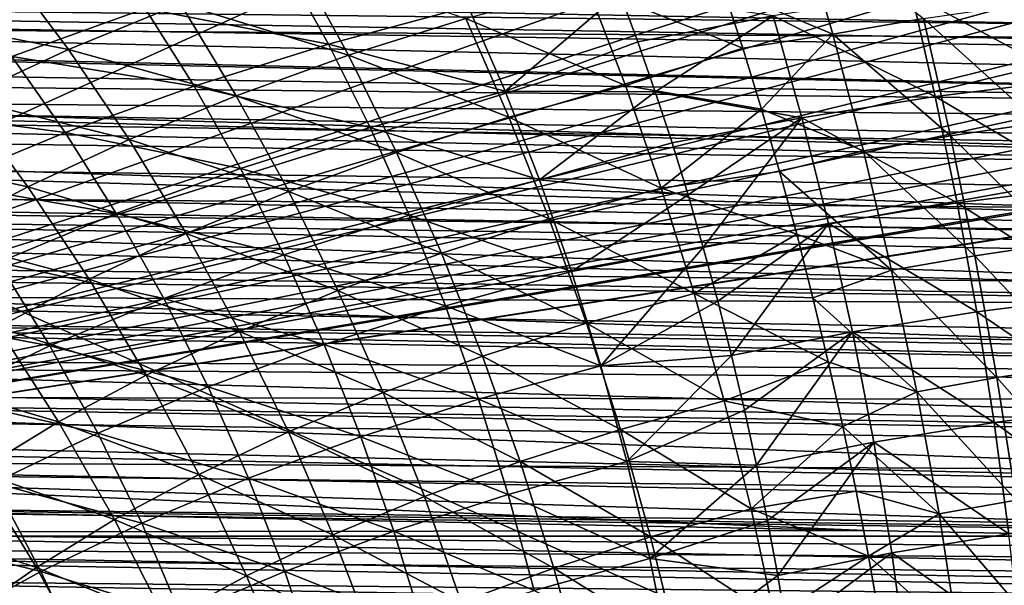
# Model space of a CAD drawing. Header units: metres. Extents: x -109 to 109, y -78 to 121.
# Tile 916 of 1056: x 26.67 to 37.94, y 0.17 to 6.64. Entities that reach past the tile are written whole.
import ezdxf

# ---------------------------------------------------------------- set-up
doc = ezdxf.new("R2010")
doc.units = ezdxf.units.M
doc.layers.add('solid_508554_SW0001', color=7, linetype='CONTINUOUS')

msp = doc.modelspace()

# ---------------------------------------------------------------- linework, layer by layer
at = {"layer": 'solid_508554_SW0001'}
for points in [[(4.682198, 13.057236, -8.693299), (50.351505, -7.183285, 2.992571), (32.970078, 13.057232, -8.693296)], [(4.682198, 13.057236, -8.693299), (4.682198, -7.183285, 2.992571), (50.351505, -7.183285, 2.992571)], [(50.351505, -7.183285, 2.992571), (34.869118, 11.46491, -7.773969), (32.970078, 13.057232, -8.693296)], [(36.710415, 12.484695, -12.385275), (38.554653, 10.937489, -11.418472), (15.998173, 0.732994, -5.041996)], [(26.596104, 12.484694, -12.385273), (36.710415, 12.484695, -12.385275), (15.998173, 0.732994, -5.041996)], [(50.351505, -7.183285, 2.992571), (36.770775, 9.875168, -6.856131), (34.869118, 11.46491, -7.773969)], [(38.554653, 10.937489, -11.418472), (40.395245, 9.395391, -10.454863), (15.998173, 0.732994, -5.041996)], [(50.351505, -7.183285, 2.992571), (37.230968, 9.509166, -6.64482), (36.770775, 9.875168, -6.856131)], [(50.351505, -7.183285, 2.992571), (37.714027, 9.16053, -6.443535), (37.230968, 9.509166, -6.64482)], [(40.395245, 9.395391, -10.454863), (41.098267, 8.856312, -10.118009), (15.998173, 0.732994, -5.041996)], [(50.351505, -7.183285, 2.992571), (38.218876, 8.830504, -6.252995), (37.714027, 9.16053, -6.443535)], [(41.098267, 8.856312, -10.118009), (41.383522, 8.662526, -9.996918), (15.998173, 0.732994, -5.041996)], [(41.383522, 8.662526, -9.996918), (41.888607, 8.348836, -9.800902), (15.998173, 0.732994, -5.041996)], [(41.888607, 8.348836, -9.800902), (42.459606, 8.033589, -9.603914), (15.998173, 0.732994, -5.041996)], [(42.459606, 8.033589, -9.603914), (42.776962, 7.874118, -9.504266), (15.998173, 0.732994, -5.041996)], [(42.776962, 7.874118, -9.504266), (43.594124, 7.507923, -9.275441), (15.998173, 0.732994, -5.041996)], [(34.721195, 7.00444, -27.246048), (35.59697, 7.769057, -26.680155), (35.976059, 6.47769, -27.142181)], [(35.976059, 6.47769, -27.142181), (35.59697, 7.769057, -26.680155), (37.01683, 6.655838, -26.840975)], [(43.594124, 7.507923, -9.275441), (43.793518, 7.427039, -9.2249), (15.998173, 0.732994, -5.041996)], [(6.763608, 7.378486, 24.960306), (80.942551, 6.099385, 22.97781), (80.94873, 6.774532, 22.816147)], [(6.763608, 7.378486, 24.960306), (7.627764, 6.957722, 25.016071), (80.942551, 6.099385, 22.97781)], [(43.793518, 7.427039, -9.2249), (44.754005, 7.07752, -9.006496), (15.998173, 0.732994, -5.041996)], [(51.110764, 6.363555, 20.544594), (6.852509, 6.642309, 21.841087), (5.058661, 7.233901, 21.748165)], [(51.108322, 7.094298, 20.301525), (51.110764, 6.363555, 20.544594), (5.058661, 7.233901, 21.748165)], [(25.233089, 6.691886, -30.958443), (26.498121, 7.27603, -29.952688), (27.225443, 6.300419, -30.360723)], [(27.225443, 6.300419, -30.360723), (26.498121, 7.27603, -29.952688), (28.505039, 6.822427, -29.464281)], [(28.1031, 6.770519, -25.547689), (30.202303, 6.364148, -25.173252), (29.700548, 7.268018, -24.690596)], [(28.505039, 6.822427, -29.464281), (29.847532, 7.302676, -28.639778), (30.430431, 6.235252, -29.037731)], [(29.700548, 7.268018, -24.690596), (30.202303, 6.364148, -25.173252), (31.802004, 6.794251, -24.434643)], [(30.430431, 6.235252, -29.037731), (29.847532, 7.302676, -28.639778), (31.772223, 6.655289, -28.31922)], [(36.879868, 6.933605, -23.224361), (38.705631, 5.955075, -23.349669), (38.496189, 7.132517, -22.885929)], [(44.754005, 7.07752, -9.006496), (45.004299, 6.99617, -8.955664), (15.998173, 0.732994, -5.041996)], [(45.004299, 6.99617, -8.955664), (45.916534, 6.726389, -8.787086), (15.998173, 0.732994, -5.041996)], [(25.934166, 7.02984, -25.994902), (26.573927, 6.221651, -26.493557), (28.1031, 6.770519, -25.547689)], [(31.772223, 6.655289, -28.31922), (33.164253, 7.031173, -27.676853), (33.602524, 5.88998, -28.043074)], [(33.164253, 7.031173, -27.676853), (34.721195, 7.00444, -27.246048), (34.94519, 6.317378, -27.4708)], [(33.602524, 5.88998, -28.043074), (33.164253, 7.031173, -27.676853), (34.94519, 6.317378, -27.4708)], [(34.94519, 6.317378, -27.4708), (34.721195, 7.00444, -27.246048), (35.976059, 6.47769, -27.142181)], [(7.627764, 6.957722, 25.016071), (80.938202, 5.692484, 23.051933), (80.942551, 6.099385, 22.97781)], [(7.627764, 6.957722, 25.016071), (7.90768, 6.819988, 25.030664), (80.938202, 5.692484, 23.051933)], [(31.802004, 6.794251, -24.434643), (32.222694, 5.82445, -24.858667), (33.539116, 6.945698, -23.901167)], [(32.222694, 5.82445, -24.858667), (33.744743, 6.389211, -24.152916), (33.539116, 6.945698, -23.901167)], [(33.539116, 6.945698, -23.901167), (33.744743, 6.389211, -24.152916), (35.292419, 6.68518, -23.647688)], [(35.292419, 6.68518, -23.647688), (37.150391, 5.761977, -23.675882), (36.879868, 6.933605, -23.224361)], [(36.879868, 6.933605, -23.224361), (37.150391, 5.761977, -23.675882), (38.705631, 5.955075, -23.349669)], [(7.90768, 6.819988, 25.030664), (80.931564, 5.140692, 23.12529), (80.938202, 5.692484, 23.051933)], [(7.90768, 6.819988, 25.030664), (9.032763, 6.259046, 25.071741), (80.931564, 5.140692, 23.12529)], [(26.573927, 6.221651, -26.493557), (28.661892, 5.882436, -26.00103), (28.1031, 6.770519, -25.547689)], [(27.225443, 6.300419, -30.360723), (28.505039, 6.822427, -29.464281), (29.144005, 5.773067, -29.828791)], [(28.1031, 6.770519, -25.547689), (28.661892, 5.882436, -26.00103), (30.202303, 6.364148, -25.173252)], [(29.144005, 5.773067, -29.828791), (28.505039, 6.822427, -29.464281), (30.430431, 6.235252, -29.037731)], [(30.202303, 6.364148, -25.173252), (32.222694, 5.82445, -24.858667), (31.802004, 6.794251, -24.434643)], [(37.01683, 6.655838, -26.840975), (38.075085, 6.809808, -26.581161), (38.335075, 5.46303, -26.949589)], [(45.916534, 6.726389, -8.787086), (46.51001, 6.570379, -8.689599), (15.998173, 0.732994, -5.041996)], [(26.014038, 5.738808, -31.325338), (25.233089, 6.691886, -30.958443), (27.225443, 6.300419, -30.360723)], [(30.430431, 6.235252, -29.037731), (31.772223, 6.655289, -28.31922), (32.267303, 5.527594, -28.659859)], [(32.267303, 5.527594, -28.659859), (31.772223, 6.655289, -28.31922), (33.602524, 5.88998, -28.043074)], [(33.744743, 6.389211, -24.152916), (33.943546, 5.81832, -24.37619), (35.292419, 6.68518, -23.647688)], [(33.943546, 5.81832, -24.37619), (35.623356, 5.521085, -24.083757), (35.292419, 6.68518, -23.647688)], [(35.292419, 6.68518, -23.647688), (35.623356, 5.521085, -24.083757), (37.150391, 5.761977, -23.675882)], [(35.976059, 6.47769, -27.142181), (37.01683, 6.655838, -26.840975), (37.322987, 5.31447, -27.198307)], [(37.322987, 5.31447, -27.198307), (37.01683, 6.655838, -26.840975), (38.335075, 5.46303, -26.949589)], [(51.114517, 5.610165, 20.704668), (6.978152, 6.600075, 21.845884), (6.852509, 6.642309, 21.841087)], [(51.110764, 6.363555, 20.544594), (51.114517, 5.610165, 20.704668), (6.852509, 6.642309, 21.841087)], [(51.114517, 5.610165, 20.704668), (8.585925, 6.051288, 21.886559), (6.978152, 6.600075, 21.845884)], [(46.51001, 6.570379, -8.689599), (47.13633, 6.419793, -8.595503), (15.998173, 0.732994, -5.041996)], [(35.160446, 5.617719, -27.662676), (34.94519, 6.317378, -27.4708), (35.976059, 6.47769, -27.142181)], [(35.160446, 5.617719, -27.662676), (35.976059, 6.47769, -27.142181), (36.327801, 5.14272, -27.486588)], [(36.327801, 5.14272, -27.486588), (35.976059, 6.47769, -27.142181), (37.322987, 5.31447, -27.198307)], [(47.13633, 6.419793, -8.595503), (47.403534, 6.359182, -8.557629), (15.998173, 0.732994, -5.041996)], [(47.403534, 6.359182, -8.557629), (48.33411, 6.162836, -8.434938), (15.998173, 0.732994, -5.041996)], [(28.661892, 5.882436, -26.00103), (30.678949, 5.407417, -25.572422), (30.202303, 6.364148, -25.173252)], [(30.202303, 6.364148, -25.173252), (30.678949, 5.407417, -25.572422), (32.222694, 5.82445, -24.858667)], [(32.222694, 5.82445, -24.858667), (33.943546, 5.81832, -24.37619), (33.744743, 6.389211, -24.152916)], [(33.602524, 5.88998, -28.043074), (34.94519, 6.317378, -27.4708), (35.160446, 5.617719, -27.662676)], [(9.032763, 6.259046, 25.071741), (9.857052, 5.840906, 25.083393), (80.931564, 5.140692, 23.12529)], [(25.119867, 5.623597, -27.52437), (27.187534, 5.351129, -26.914417), (26.573927, 6.221651, -26.493557)], [(26.014038, 5.738808, -31.325338), (27.225443, 6.300419, -30.360723), (27.918039, 5.270793, -30.688776)], [(26.573927, 6.221651, -26.493557), (27.187534, 5.351129, -26.914417), (28.661892, 5.882436, -26.00103)], [(27.918039, 5.270793, -30.688776), (27.225443, 6.300419, -30.360723), (29.144005, 5.773067, -29.828791)], [(29.144005, 5.773067, -29.828791), (30.430431, 6.235252, -29.037731), (30.98041, 5.122805, -29.349674)], [(30.98041, 5.122805, -29.349674), (30.430431, 6.235252, -29.037731), (32.267303, 5.527594, -28.659859)], [(48.33411, 6.162836, -8.434938), (48.398029, 6.150088, -8.426972), (15.998173, 0.732994, -5.041996)], [(48.398029, 6.150088, -8.426972), (49.498386, 5.942852, -8.297477), (15.998173, 0.732994, -5.041996)], [(51.119534, 4.843579, 20.77973), (8.890319, 5.945632, 21.88983), (8.585925, 6.051288, 21.886559)], [(51.114517, 5.610165, 20.704668), (51.119534, 4.843579, 20.77973), (8.585925, 6.051288, 21.886559)], [(51.119534, 4.843579, 20.77973), (10.252916, 5.46583, 21.886436), (8.890319, 5.945632, 21.88983)], [(49.498386, 5.942852, -8.297477), (49.526787, 5.937778, -8.294307), (15.998173, 0.732994, -5.041996)], [(49.526787, 5.937778, -8.294307), (50.503654, 0.732994, -5.041996), (15.998173, 0.732994, -5.041996)], [(27.187534, 5.351129, -26.914417), (29.192608, 4.940535, -26.372219), (28.661892, 5.882436, -26.00103)], [(28.661892, 5.882436, -26.00103), (29.192608, 4.940535, -26.372219), (30.678949, 5.407417, -25.572422)], [(32.267303, 5.527594, -28.659859), (33.602524, 5.88998, -28.043074), (34.011738, 4.712811, -28.317156)], [(34.011738, 4.712811, -28.317156), (33.602524, 5.88998, -28.043074), (35.160446, 5.617719, -27.662676)], [(37.150391, 5.761977, -23.675882), (38.898487, 4.733919, -23.690994), (38.705631, 5.955075, -23.349669)], [(9.857052, 5.840906, 25.083393), (80.924133, 4.591235, 23.167868), (80.931564, 5.140692, 23.12529)], [(9.857052, 5.840906, 25.083393), (10.148746, 5.691421, 25.083662), (80.924133, 4.591235, 23.167868)], [(27.918039, 5.270793, -30.688776), (29.144005, 5.773067, -29.828791), (29.746778, 4.677523, -30.109053)], [(29.746778, 4.677523, -30.109053), (29.144005, 5.773067, -29.828791), (30.98041, 5.122805, -29.349674)], [(30.678949, 5.407417, -25.572422), (32.617912, 4.810479, -25.194487), (32.222694, 5.82445, -24.858667)], [(32.222694, 5.82445, -24.858667), (32.617912, 4.810479, -25.194487), (33.943546, 5.81832, -24.37619)], [(32.617912, 4.810479, -25.194487), (34.134987, 5.234463, -24.570322), (33.943546, 5.81832, -24.37619)], [(33.943546, 5.81832, -24.37619), (34.134987, 5.234463, -24.570322), (35.623356, 5.521085, -24.083757)], [(35.623356, 5.521085, -24.083757), (37.399376, 4.545993, -24.005793), (37.150391, 5.761977, -23.675882)], [(37.150391, 5.761977, -23.675882), (37.399376, 4.545993, -24.005793), (38.898487, 4.733919, -23.690994)], [(10.148746, 5.691421, 25.083662), (80.917915, 4.172284, 23.180151), (80.924133, 4.591235, 23.167868)], [(10.148746, 5.691421, 25.083662), (11.266255, 5.112192, 25.065367), (80.917915, 4.172284, 23.180151)], [(24.87612, 5.139731, -32.354378), (26.014038, 5.738808, -31.325338), (26.75762, 4.730498, -31.614073)], [(26.75762, 4.730498, -31.614073), (26.014038, 5.738808, -31.325338), (27.918039, 5.270793, -30.688776)], [(25.119867, 5.623597, -27.52437), (25.785841, 4.772328, -27.909716), (27.187534, 5.351129, -26.914417)], [(30.98041, 5.122805, -29.349674), (32.267303, 5.527594, -28.659859), (32.729401, 4.362882, -28.909948)], [(32.729401, 4.362882, -28.909948), (32.267303, 5.527594, -28.659859), (34.011738, 4.712811, -28.317156)], [(34.011738, 4.712811, -28.317156), (35.160446, 5.617719, -27.662676), (35.366436, 4.90698, -27.821077)], [(35.366436, 4.90698, -27.821077), (35.160446, 5.617719, -27.662676), (36.327801, 5.14272, -27.486588)], [(51.125755, 4.073412, 20.768854), (10.788867, 5.274172, 21.876749), (10.252916, 5.46583, 21.886436)], [(51.119534, 4.843579, 20.77973), (51.125755, 4.073412, 20.768854), (10.252916, 5.46583, 21.886436)], [(34.134987, 5.234463, -24.570322), (34.31852, 4.639077, -24.734634), (35.623356, 5.521085, -24.083757)], [(34.31852, 4.639077, -24.734634), (34.493641, 4.033628, -24.868553), (35.623356, 5.521085, -24.083757)], [(34.493641, 4.033628, -24.868553), (35.927746, 4.311841, -24.399286), (35.623356, 5.521085, -24.083757)], [(35.623356, 5.521085, -24.083757), (35.927746, 4.311841, -24.399286), (37.399376, 4.545993, -24.005793)], [(37.322987, 5.31447, -27.198307), (38.335075, 5.46303, -26.949589), (38.573021, 4.084543, -27.195818)], [(25.785841, 4.772328, -27.909716), (27.770214, 4.425736, -27.25462), (27.187534, 5.351129, -26.914417)], [(27.187534, 5.351129, -26.914417), (27.770214, 4.425736, -27.25462), (29.192608, 4.940535, -26.372219)], [(29.192608, 4.940535, -26.372219), (31.126587, 4.40555, -25.884768), (30.678949, 5.407417, -25.572422)], [(30.678949, 5.407417, -25.572422), (31.126587, 4.40555, -25.884768), (32.617912, 4.810479, -25.194487)], [(36.327801, 5.14272, -27.486588), (37.322987, 5.31447, -27.198307), (37.603046, 3.940826, -27.434271)], [(37.603046, 3.940826, -27.434271), (37.322987, 5.31447, -27.198307), (38.573021, 4.084543, -27.195818)], [(51.125755, 4.073412, 20.768854), (11.846932, 4.890662, 21.843119), (10.788867, 5.274172, 21.876749)], [(26.75762, 4.730498, -31.614073), (27.918039, 5.270793, -30.688776), (28.571312, 4.193722, -30.934513)], [(28.571312, 4.193722, -30.934513), (27.918039, 5.270793, -30.688776), (29.746778, 4.677523, -30.109053)], [(32.617912, 4.810479, -25.194487), (34.31852, 4.639077, -24.734634), (34.134987, 5.234463, -24.570322)], [(11.266255, 5.112192, 25.065367), (12.05984, 4.694033, 25.03307), (80.917915, 4.172284, 23.180151)], [(25.667843, 4.15423, -32.60107), (24.87612, 5.139731, -32.354378), (26.75762, 4.730498, -31.614073)], [(29.746778, 4.677523, -30.109053), (30.98041, 5.122805, -29.349674), (31.493618, 3.972178, -29.572863)], [(31.493618, 3.972178, -29.572863), (30.98041, 5.122805, -29.349674), (32.729401, 4.362882, -28.909948)], [(35.366436, 4.90698, -27.821077), (36.327801, 5.14272, -27.486588), (36.64938, 3.774801, -27.710625)], [(36.64938, 3.774801, -27.710625), (36.327801, 5.14272, -27.486588), (37.603046, 3.940826, -27.434271)], [(51.125755, 4.073412, 20.768854), (12.667945, 4.588662, 21.803179), (11.846932, 4.890662, 21.843119)], [(27.770214, 4.425736, -27.25462), (29.690903, 3.952417, -26.658155), (29.192608, 4.940535, -26.372219)], [(29.192608, 4.940535, -26.372219), (29.690903, 3.952417, -26.658155), (31.126587, 4.40555, -25.884768)], [(34.011738, 4.712811, -28.317156), (35.366436, 4.90698, -27.821077), (35.56274, 4.186808, -27.945816)], [(35.56274, 4.186808, -27.945816), (35.366436, 4.90698, -27.821077), (36.64938, 3.774801, -27.710625)], [(25.785841, 4.772328, -27.909716), (26.418163, 3.865042, -28.216038), (27.770214, 4.425736, -27.25462)], [(31.126587, 4.40555, -25.884768), (32.98423, 3.760191, -25.438623), (32.617912, 4.810479, -25.194487)], [(32.617912, 4.810479, -25.194487), (32.98423, 3.760191, -25.438623), (34.31852, 4.639077, -24.734634)], [(12.05984, 4.694033, 25.03307), (80.906685, 3.483892, 23.162571), (80.917915, 4.172284, 23.180151)], [(12.05984, 4.694033, 25.03307), (12.395479, 4.515645, 25.014395), (80.906685, 3.483892, 23.162571)], [(25.667843, 4.15423, -32.60107), (26.75762, 4.730498, -31.614073), (27.458904, 3.673387, -31.822569)], [(27.458904, 3.673387, -31.822569), (26.75762, 4.730498, -31.614073), (28.571312, 4.193722, -30.934513)], [(28.571312, 4.193722, -30.934513), (29.746778, 4.677523, -30.109053), (30.309143, 3.542519, -30.302549)], [(30.309143, 3.542519, -30.302549), (29.746778, 4.677523, -30.109053), (31.493618, 3.972178, -29.572863)], [(32.729401, 4.362882, -28.909948), (34.011738, 4.712811, -28.317156), (34.389278, 3.507184, -28.497341)], [(32.98423, 3.760191, -25.438623), (34.493641, 4.033628, -24.868553), (34.31852, 4.639077, -24.734634)], [(34.389278, 3.507184, -28.497341), (34.011738, 4.712811, -28.317156), (35.56274, 4.186808, -27.945816)], [(37.399376, 4.545993, -24.005793), (39.072784, 3.481519, -23.906422), (38.898487, 4.733919, -23.690994)], [(12.395479, 4.515645, 25.014395), (80.901741, 3.202991, 23.141869), (80.906685, 3.483892, 23.162571)], [(12.395479, 4.515645, 25.014395), (13.521557, 3.909743, 24.928942), (80.901741, 3.202991, 23.141869)], [(51.133102, 3.309304, 20.672209), (13.361791, 4.330395, 21.75952), (12.667945, 4.588662, 21.803179)], [(51.125755, 4.073412, 20.768854), (51.133102, 3.309304, 20.672209), (12.667945, 4.588662, 21.803179)], [(35.927746, 4.311841, -24.399286), (37.624275, 3.298117, -24.210711), (37.399376, 4.545993, -24.005793)], [(37.399376, 4.545993, -24.005793), (37.624275, 3.298117, -24.210711), (39.072784, 3.481519, -23.906422)], [(26.418163, 3.865042, -28.216038), (28.317196, 3.452937, -27.511312), (27.770214, 4.425736, -27.25462)], [(27.770214, 4.425736, -27.25462), (28.317196, 3.452937, -27.511312), (29.690903, 3.952417, -26.658155)], [(29.690903, 3.952417, -26.658155), (31.541336, 3.366294, -26.107018), (31.126587, 4.40555, -25.884768)], [(31.126587, 4.40555, -25.884768), (31.541336, 3.366294, -26.107018), (32.98423, 3.760191, -25.438623)], [(51.133102, 3.309304, 20.672209), (14.519696, 3.893447, 21.665335), (13.361791, 4.330395, 21.75952)], [(31.493618, 3.972178, -29.572863), (32.729401, 4.362882, -28.909948), (33.155563, 3.16859, -29.067888)], [(33.155563, 3.16859, -29.067888), (32.729401, 4.362882, -28.909948), (34.389278, 3.507184, -28.497341)], [(34.493641, 4.033628, -24.868553), (34.659943, 3.419714, -24.971891), (35.927746, 4.311841, -24.399286)], [(34.659943, 3.419714, -24.971891), (34.817047, 2.798966, -25.044559), (35.927746, 4.311841, -24.399286)], [(34.817047, 2.798966, -25.044559), (36.202465, 3.069846, -24.591042), (35.927746, 4.311841, -24.399286)], [(35.927746, 4.311841, -24.399286), (36.202465, 3.069846, -24.591042), (37.624275, 3.298117, -24.210711)], [(27.458904, 3.673387, -31.822569), (28.571312, 4.193722, -30.934513), (29.180696, 3.0758, -31.095652)], [(29.180696, 3.0758, -31.095652), (28.571312, 4.193722, -30.934513), (30.309143, 3.542519, -30.302549)], [(34.389278, 3.507184, -28.497341), (35.56274, 4.186808, -27.945816), (35.74897, 3.458885, -28.036797)], [(35.74897, 3.458885, -28.036797), (35.56274, 4.186808, -27.945816), (36.64938, 3.774801, -27.710625)], [(26.414452, 3.118478, -32.769749), (25.667843, 4.15423, -32.60107), (27.458904, 3.673387, -31.822569)], [(37.603046, 3.940826, -27.434271), (38.573021, 4.084543, -27.195818), (38.787193, 2.685705, -27.318897)], [(28.317196, 3.452937, -27.511312), (30.152458, 2.925709, -26.855793), (29.690903, 3.952417, -26.658155)], [(29.690903, 3.952417, -26.658155), (30.152458, 2.925709, -26.855793), (31.541336, 3.366294, -26.107018)], [(30.309143, 3.542519, -30.302549), (31.493618, 3.972178, -29.572863), (31.96678, 2.790719, -29.705868)], [(31.96678, 2.790719, -29.705868), (31.493618, 3.972178, -29.572863), (33.155563, 3.16859, -29.067888)], [(32.98423, 3.760191, -25.438623), (33.318729, 2.681966, -25.589127), (34.493641, 4.033628, -24.868553)], [(33.318729, 2.681966, -25.589127), (34.659943, 3.419714, -24.971891), (34.493641, 4.033628, -24.868553)], [(13.521557, 3.909743, 24.928942), (14.23641, 3.519704, 24.855671), (80.901741, 3.202991, 23.141869)], [(51.133102, 3.309304, 20.672209), (14.791911, 3.789654, 21.639135), (14.519696, 3.893447, 21.665335)], [(25.141966, 3.260972, -29.252012), (27.011654, 2.909055, -28.440765), (26.418163, 3.865042, -28.216038)], [(26.418163, 3.865042, -28.216038), (27.011654, 2.909055, -28.440765), (28.317196, 3.452937, -27.511312)], [(36.64938, 3.774801, -27.710625), (37.603046, 3.940826, -27.434271), (37.854984, 2.546228, -27.547991)], [(37.854984, 2.546228, -27.547991), (37.603046, 3.940826, -27.434271), (38.787193, 2.685705, -27.318897)], [(51.141476, 2.560801, 20.491055), (16.132807, 3.272483, 21.486004), (14.791911, 3.789654, 21.639135)], [(51.133102, 3.309304, 20.672209), (51.141476, 2.560801, 20.491055), (14.791911, 3.789654, 21.639135)], [(31.541336, 3.366294, -26.107018), (33.318729, 2.681966, -25.589127), (32.98423, 3.760191, -25.438623)], [(35.74897, 3.458885, -28.036797), (36.64938, 3.774801, -27.710625), (36.938469, 2.385216, -27.813503)], [(36.938469, 2.385216, -27.813503), (36.64938, 3.774801, -27.710625), (37.854984, 2.546228, -27.547991)], [(26.414452, 3.118478, -32.769749), (27.458904, 3.673387, -31.822569), (28.112984, 2.573927, -31.948807)], [(28.112984, 2.573927, -31.948807), (27.458904, 3.673387, -31.822569), (29.180696, 3.0758, -31.095652)], [(14.23641, 3.519704, 24.855671), (80.886078, 2.383846, 23.036097), (80.901741, 3.202991, 23.141869)], [(14.23641, 3.519704, 24.855671), (14.626831, 3.304792, 24.809086), (80.886078, 2.383846, 23.036097)], [(29.180696, 3.0758, -31.095652), (30.309143, 3.542519, -30.302549), (30.827507, 2.375303, -30.408039)], [(30.827507, 2.375303, -30.408039), (30.309143, 3.542519, -30.302549), (31.96678, 2.790719, -29.705868)], [(33.155563, 3.16859, -29.067888), (34.389278, 3.507184, -28.497341), (34.732971, 2.281092, -28.583248)], [(34.389278, 3.507184, -28.497341), (35.74897, 3.458885, -28.036797), (35.92474, 2.724896, -28.093931)], [(34.732971, 2.281092, -28.583248), (34.389278, 3.507184, -28.497341), (35.92474, 2.724896, -28.093931)], [(27.011654, 2.909055, -28.440765), (28.823736, 2.440226, -27.681707), (28.317196, 3.452937, -27.511312)], [(28.317196, 3.452937, -27.511312), (28.823736, 2.440226, -27.681707), (30.152458, 2.925709, -26.855793)], [(33.318729, 2.681966, -25.589127), (34.817047, 2.798966, -25.044559), (34.659943, 3.419714, -24.971891)], [(35.92474, 2.724896, -28.093931), (35.74897, 3.458885, -28.036797), (36.938469, 2.385216, -27.813503)], [(37.624275, 3.298117, -24.210711), (39.226879, 2.211048, -23.994762), (39.072784, 3.481519, -23.906422)], [(14.626831, 3.304792, 24.809086), (80.883171, 2.241869, 23.01078), (80.886078, 2.383846, 23.036097)], [(14.626831, 3.304792, 24.809086), (15.691284, 2.712717, 24.657368), (80.883171, 2.241869, 23.01078)], [(51.141476, 2.560801, 20.491055), (16.345831, 3.189448, 21.457819), (16.132807, 3.272483, 21.486004)], [(30.152458, 2.925709, -26.855793), (31.919886, 2.297939, -26.237396), (31.541336, 3.366294, -26.107018)], [(31.541336, 3.366294, -26.107018), (31.919886, 2.297939, -26.237396), (33.318729, 2.681966, -25.589127)], [(36.202465, 3.069846, -24.591042), (37.82296, 2.031525, -24.28956), (37.624275, 3.298117, -24.210711)], [(37.624275, 3.298117, -24.210711), (37.82296, 2.031525, -24.28956), (39.226879, 2.211048, -23.994762)], [(51.141476, 2.560801, 20.491055), (17.381773, 2.782107, 21.304506), (16.345831, 3.189448, 21.457819)], [(25.141966, 3.260972, -29.252012), (25.779619, 2.323199, -29.442179), (27.011654, 2.909055, -28.440765)], [(31.96678, 2.790719, -29.705868), (33.155563, 3.16859, -29.067888), (33.54335, 1.95265, -29.133425)], [(33.54335, 1.95265, -29.133425), (33.155563, 3.16859, -29.067888), (34.732971, 2.281092, -28.583248)], [(25.442799, 2.531028, -33.772568), (26.414452, 3.118478, -32.769749), (27.110723, 2.038779, -32.858665)], [(27.110723, 2.038779, -32.858665), (26.414452, 3.118478, -32.769749), (28.112984, 2.573927, -31.948807)], [(28.112984, 2.573927, -31.948807), (29.180696, 3.0758, -31.095652), (29.742294, 1.924166, -31.171158)], [(29.742294, 1.924166, -31.171158), (29.180696, 3.0758, -31.095652), (30.827507, 2.375303, -30.408039)], [(34.817047, 2.798966, -25.044559), (34.964577, 2.173012, -25.08647), (36.202465, 3.069846, -24.591042)], [(34.964577, 2.173012, -25.08647), (35.102158, 1.54349, -25.097532), (36.202465, 3.069846, -24.591042)], [(35.102158, 1.54349, -25.097532), (36.444923, 1.808221, -24.65807), (36.202465, 3.069846, -24.591042)], [(36.202465, 3.069846, -24.591042), (36.444923, 1.808221, -24.65807), (37.82296, 2.031525, -24.28956)], [(25.779619, 2.323199, -29.442179), (27.561171, 1.911714, -28.581381), (27.011654, 2.909055, -28.440765)], [(27.011654, 2.909055, -28.440765), (27.561171, 1.911714, -28.581381), (28.823736, 2.440226, -27.681707)], [(28.823736, 2.440226, -27.681707), (30.573589, 1.868603, -26.963552), (30.152458, 2.925709, -26.855793)], [(30.152458, 2.925709, -26.855793), (30.573589, 1.868603, -26.963552), (31.919886, 2.297939, -26.237396)], [(15.691284, 2.712717, 24.657368), (16.373482, 2.328319, 24.540005), (80.883171, 2.241869, 23.01078)], [(51.150776, 1.837249, 20.227715), (18.139359, 2.480838, 21.174356), (17.381773, 2.782107, 21.304506)], [(51.141476, 2.560801, 20.491055), (51.150776, 1.837249, 20.227715), (17.381773, 2.782107, 21.304506)], [(30.827507, 2.375303, -30.408039), (31.96678, 2.790719, -29.705868), (32.397182, 1.586285, -29.748581)], [(32.397182, 1.586285, -29.748581), (31.96678, 2.790719, -29.705868), (33.54335, 1.95265, -29.133425)], [(33.318729, 2.681966, -25.589127), (33.618977, 1.584713, -25.645575), (34.817047, 2.798966, -25.044559)], [(33.618977, 1.584713, -25.645575), (34.964577, 2.173012, -25.08647), (34.817047, 2.798966, -25.044559)], [(34.732971, 2.281092, -28.583248), (35.92474, 2.724896, -28.093931), (36.089657, 1.986525, -28.117123)], [(36.089657, 1.986525, -28.117123), (35.92474, 2.724896, -28.093931), (36.938469, 2.385216, -27.813503)], [(31.919886, 2.297939, -26.237396), (33.618977, 1.584713, -25.645575), (33.318729, 2.681966, -25.589127)], [(37.854984, 2.546228, -27.547991), (38.787193, 2.685705, -27.318897), (38.97588, 1.2779, -27.317961)], [(51.150776, 1.837249, 20.227715), (18.543049, 2.319133, 21.098324), (18.139359, 2.480838, 21.174356)], [(26.178572, 1.472317, -33.821877), (25.442799, 2.531028, -33.772568), (27.110723, 2.038779, -32.858665)], [(27.110723, 2.038779, -32.858665), (28.112984, 2.573927, -31.948807), (28.715677, 1.43914, -31.991976)], [(28.715677, 1.43914, -31.991976), (28.112984, 2.573927, -31.948807), (29.742294, 1.924166, -31.171158)], [(36.938469, 2.385216, -27.813503), (37.854984, 2.546228, -27.547991), (38.076778, 1.142027, -27.538673)], [(38.076778, 1.142027, -27.538673), (37.854984, 2.546228, -27.547991), (38.97588, 1.2779, -27.317961)], [(27.561171, 1.911714, -28.581381), (29.285793, 1.39568, -27.764437), (28.823736, 2.440226, -27.681707)], [(28.823736, 2.440226, -27.681707), (29.285793, 1.39568, -27.764437), (30.573589, 1.868603, -26.963552)], [(29.742294, 1.924166, -31.171158), (30.827507, 2.375303, -30.408039), (31.298899, 1.183654, -30.425573)], [(31.298899, 1.183654, -30.425573), (30.827507, 2.375303, -30.408039), (32.397182, 1.586285, -29.748581)], [(36.089657, 1.986525, -28.117123), (36.938469, 2.385216, -27.813503), (37.192753, 0.985275, -27.794519)], [(37.192753, 0.985275, -27.794519), (36.938469, 2.385216, -27.813503), (38.076778, 1.142027, -27.538673)], [(16.373482, 2.328319, 24.540005), (80.862396, 1.29792, 22.78813), (80.883171, 2.241869, 23.01078)], [(16.373482, 2.328319, 24.540005), (16.694025, 2.146391, 24.47912), (80.862396, 1.29792, 22.78813)], [(51.160885, 1.147655, 19.88555), (19.621922, 1.883287, 20.870571), (18.543049, 2.319133, 21.098324)], [(51.150776, 1.837249, 20.227715), (51.160885, 1.147655, 19.88555), (18.543049, 2.319133, 21.098324)], [(25.779619, 2.323199, -29.442179), (26.369938, 1.342515, -29.5506), (27.561171, 1.911714, -28.581381)], [(30.573589, 1.868603, -26.963552), (32.259495, 1.209326, -26.275627), (31.919886, 2.297939, -26.237396)], [(31.919886, 2.297939, -26.237396), (32.259495, 1.209326, -26.275627), (33.618977, 1.584713, -25.645575)], [(33.54335, 1.95265, -29.133425), (34.732971, 2.281092, -28.583248), (35.040676, 1.042549, -28.57456)], [(35.040676, 1.042549, -28.57456), (34.732971, 2.281092, -28.583248), (36.089657, 1.986525, -28.117123)], [(16.694025, 2.146391, 24.47912), (17.637363, 1.606435, 24.277493), (80.862396, 1.29792, 22.78813)], [(33.618977, 1.584713, -25.645575), (35.102158, 1.54349, -25.097532), (34.964577, 2.173012, -25.08647)], [(37.82296, 2.031525, -24.28956), (39.359127, 0.935778, -23.95492), (39.226879, 2.211048, -23.994762)], [(26.178572, 1.472317, -33.821877), (27.110723, 2.038779, -32.858665), (27.752207, 0.922027, -32.867256)], [(27.752207, 0.922027, -32.867256), (27.110723, 2.038779, -32.858665), (28.715677, 1.43914, -31.991976)], [(36.444923, 1.808221, -24.65807), (37.99332, 0.759426, -24.24136), (37.82296, 2.031525, -24.28956)], [(37.82296, 2.031525, -24.28956), (37.99332, 0.759426, -24.24136), (39.359127, 0.935778, -23.95492)], [(28.715677, 1.43914, -31.991976), (29.742294, 1.924166, -31.171158), (30.25289, 0.746511, -31.161255)], [(30.25289, 0.746511, -31.161255), (29.742294, 1.924166, -31.171158), (31.298899, 1.183654, -30.425573)], [(32.397182, 1.586285, -29.748581), (33.54335, 1.95265, -29.133425), (33.890331, 0.723012, -29.106365)], [(33.890331, 0.723012, -29.106365), (33.54335, 1.95265, -29.133425), (35.040676, 1.042549, -28.57456)], [(35.040676, 1.042549, -28.57456), (36.089657, 1.986525, -28.117123), (36.243324, 1.245467, -28.106283)], [(36.243324, 1.245467, -28.106283), (36.089657, 1.986525, -28.117123), (37.192753, 0.985275, -27.794519)], [(51.160885, 1.147655, 19.88555), (19.883028, 1.776983, 20.8097), (19.621922, 1.883287, 20.870571)], [(26.369938, 1.342515, -29.5506), (28.062325, 0.880975, -28.636757), (27.561171, 1.911714, -28.581381)], [(27.561171, 1.911714, -28.581381), (28.062325, 0.880975, -28.636757), (29.285793, 1.39568, -27.764437)], [(29.285793, 1.39568, -27.764437), (30.951246, 0.789859, -26.981323), (30.573589, 1.868603, -26.963552)], [(30.573589, 1.868603, -26.963552), (30.951246, 0.789859, -26.981323), (32.259495, 1.209326, -26.275627)], [(35.102158, 1.54349, -25.097532), (35.229404, 0.912041, -25.077658), (36.444923, 1.808221, -24.65807)], [(35.229404, 0.912041, -25.077658), (35.34594, 0.280312, -25.026754), (36.444923, 1.808221, -24.65807)], [(35.34594, 0.280312, -25.026754), (36.652542, 0.540123, -24.599518), (36.444923, 1.808221, -24.65807)], [(36.444923, 1.808221, -24.65807), (36.652542, 0.540123, -24.599518), (37.99332, 0.759426, -24.24136)], [(51.160885, 1.147655, 19.88555), (20.623968, 1.473852, 20.623814), (19.883028, 1.776983, 20.8097)], [(17.637363, 1.606435, 24.277493), (80.8396, 0.379728, 22.47596), (80.862396, 1.29792, 22.78813)], [(17.637363, 1.606435, 24.277493), (18.468493, 1.125068, 24.070175), (80.8396, 0.379728, 22.47596)], [(31.298899, 1.183654, -30.425573), (32.397182, 1.586285, -29.748581), (32.782135, 0.366758, -29.700953)], [(32.259495, 1.209326, -26.275627), (33.88258, 0.477367, -25.607615), (33.618977, 1.584713, -25.645575)], [(32.782135, 0.366758, -29.700953), (32.397182, 1.586285, -29.748581), (33.890331, 0.723012, -29.106365)], [(33.618977, 1.584713, -25.645575), (33.88258, 0.477367, -25.607615), (35.102158, 1.54349, -25.097532)], [(20.623968, 1.473852, 20.623814), (51.171551, 0.506101, 19.47291), (36.33987, 0.7975, 19.916283)], [(51.160885, 1.147655, 19.88555), (51.171551, 0.506101, 19.47291), (20.623968, 1.473852, 20.623814)], [(36.33987, 0.7975, 19.916283), (21.554358, 1.090068, 20.360243), (20.623968, 1.473852, 20.623814)], [(25.321226, 0.87636, -34.835068), (26.178572, 1.472317, -33.821877), (26.856363, 0.374727, -33.793762)], [(26.856363, 0.374727, -33.793762), (26.178572, 1.472317, -33.821877), (27.752207, 0.922027, -32.867256)], [(33.88258, 0.477367, -25.607615), (35.229404, 0.912041, -25.077658), (35.102158, 1.54349, -25.097532)], [(27.752207, 0.922027, -32.867256), (28.715677, 1.43914, -31.991976), (29.263535, 0.276622, -31.952486)], [(28.062325, 0.880975, -28.636757), (29.700022, 0.327974, -27.759575), (29.285793, 1.39568, -27.764437)], [(29.263535, 0.276622, -31.952486), (28.715677, 1.43914, -31.991976), (30.25289, 0.746511, -31.161255)], [(29.285793, 1.39568, -27.764437), (29.700022, 0.327974, -27.759575), (30.951246, 0.789859, -26.981323)], [(25.254883, 0.735181, -30.584816), (26.908209, 0.326747, -29.576403), (26.369938, 1.342515, -29.5506)], [(26.369938, 1.342515, -29.5506), (26.908209, 0.326747, -29.576403), (28.062325, 0.880975, -28.636757)], [(35.040676, 1.042549, -28.57456), (36.243324, 1.245467, -28.106283), (36.385357, 0.503422, -28.061317)], [(36.385357, 0.503422, -28.061317), (36.243324, 1.245467, -28.106283), (37.192753, 0.985275, -27.794519)], [(30.25289, 0.746511, -31.161255), (31.298899, 1.183654, -30.425573), (31.720373, -0.024627, -30.355257)], [(30.951246, 0.789859, -26.981323), (32.557449, 0.109321, -26.2215), (32.259495, 1.209326, -26.275627)], [(31.720373, -0.024627, -30.355257), (31.298899, 1.183654, -30.425573), (32.782135, 0.366758, -29.700953)], [(32.259495, 1.209326, -26.275627), (32.557449, 0.109321, -26.2215), (33.88258, 0.477367, -25.607615)], [(37.192753, 0.985275, -27.794519), (38.076778, 1.142027, -27.538673), (38.266415, -0.260427, -27.40554)], [(18.468493, 1.125068, 24.070175), (80.836388, 0.258492, 22.427221), (80.8396, 0.379728, 22.47596)], [(18.468493, 1.125068, 24.070175), (18.525846, 1.091662, 24.054783), (80.836388, 0.258492, 22.427221)], [(18.525846, 1.091662, 24.054783), (19.365168, 0.600049, 23.812435), (80.836388, 0.258492, 22.427221)], [(21.54133, 0.772135, 20.106436), (21.554358, 1.090068, 20.360243), (36.33987, 0.7975, 19.916283)], [(33.890331, 0.723012, -29.106365), (35.040676, 1.042549, -28.57456), (35.310246, -0.200428, -28.470955)], [(35.310246, -0.200428, -28.470955), (35.040676, 1.042549, -28.57456), (36.385357, 0.503422, -28.061317)], [(26.856363, 0.374727, -33.793762), (27.752207, 0.922027, -32.867256), (28.335228, -0.224281, -32.796124)], [(28.335228, -0.224281, -32.796124), (27.752207, 0.922027, -32.867256), (29.263535, 0.276622, -31.952486)], [(33.88258, 0.477367, -25.607615), (35.34594, 0.280312, -25.026754), (35.229404, 0.912041, -25.077658)], [(36.385357, 0.503422, -28.061317), (37.192753, 0.985275, -27.794519), (37.40992, -0.413711, -27.652979)], [(37.40992, -0.413711, -27.652979), (37.192753, 0.985275, -27.794519), (38.266415, -0.260427, -27.40554)], [(21.54133, 0.772135, 20.106436), (36.33987, 0.7975, 19.916283), (51.171551, 0.506101, 19.47291)], [(26.032682, -0.201033, -34.76823), (25.321226, 0.87636, -34.835068), (26.856363, 0.374727, -33.793762)], [(26.908209, 0.326747, -29.576403), (28.51149, -0.174588, -28.607168), (28.062325, 0.880975, -28.636757)], [(28.062325, 0.880975, -28.636757), (28.51149, -0.174588, -28.607168), (29.700022, 0.327974, -27.759575)], [(29.700022, 0.327974, -27.759575), (31.282412, -0.301735, -26.90906), (30.951246, 0.789859, -26.981323)], [(30.951246, 0.789859, -26.981323), (31.282412, -0.301735, -26.90906), (32.557449, 0.109321, -26.2215)], [(16.352985, -8.243653, -0.269029), (15.998173, 0.732994, -5.041996), (50.503654, 0.732994, -5.041996)], [(50.858467, -8.243653, -0.269029), (16.352985, -8.243653, -0.269029), (50.503654, 0.732994, -5.041996)], [(51.167461, 0.208909, 19.227066), (21.527866, 0.491057, 19.81237), (21.54133, 0.772135, 20.106436)], [(51.167461, 0.208909, 19.227066), (21.54133, 0.772135, 20.106436), (51.171551, 0.506101, 19.47291)], [(25.254883, 0.735181, -30.584816), (25.828154, -0.264535, -30.578945), (26.908209, 0.326747, -29.576403)], [(29.263535, 0.276622, -31.952486), (30.25289, 0.746511, -31.161255), (30.709293, -0.44945, -31.066225)], [(30.709293, -0.44945, -31.066225), (30.25289, 0.746511, -31.161255), (31.720373, -0.024627, -30.355257)], [(32.782135, 0.366758, -29.700953), (33.890331, 0.723012, -29.106365), (34.194092, -0.512371, -28.986517)], [(34.194092, -0.512371, -28.986517), (33.890331, 0.723012, -29.106365), (35.310246, -0.200428, -28.470955)], [(36.652542, 0.540123, -24.599518), (38.133331, -0.505006, -24.065475), (37.99332, 0.759426, -24.24136)], [(19.365168, 0.600049, 23.812435), (80.814987, -0.504348, 22.077095), (80.836388, 0.258492, 22.427221)], [(19.365168, 0.600049, 23.812435), (20.160786, 0.129449, 23.551237), (80.814987, -0.504348, 22.077095)], [(51.163319, -0.05463, 18.944933), (21.514145, 0.252376, 19.482918), (21.527866, 0.491057, 19.81237)], [(51.167461, 0.208909, 19.227066), (51.163319, -0.05463, 18.944933), (21.527866, 0.491057, 19.81237)], [(32.557449, 0.109321, -26.2215), (34.10714, -0.631139, -25.474899), (33.88258, 0.477367, -25.607615)], [(33.88258, 0.477367, -25.607615), (34.10714, -0.631139, -25.474899), (35.34594, 0.280312, -25.026754)], [(35.310246, -0.200428, -28.470955), (36.385357, 0.503422, -28.061317), (36.515358, -0.237913, -27.982136)], [(35.34594, 0.280312, -25.026754), (35.451385, -0.350053, -24.944752), (36.652542, 0.540123, -24.599518)], [(35.451385, -0.350053, -24.944752), (36.822857, -0.721326, -24.414869), (36.652542, 0.540123, -24.599518)], [(36.515358, -0.237913, -27.982136), (36.385357, 0.503422, -28.061317), (37.40992, -0.413711, -27.652979)], [(36.652542, 0.540123, -24.599518), (36.822857, -0.721326, -24.414869), (38.133331, -0.505006, -24.065475)], [(26.032682, -0.201033, -34.76823), (26.856363, 0.374727, -33.793762), (27.472296, -0.754358, -33.689041)], [(27.472296, -0.754358, -33.689041), (26.856363, 0.374727, -33.793762), (28.335228, -0.224281, -32.796124)], [(31.720373, -0.024627, -30.355257), (32.782135, 0.366758, -29.700953), (33.118958, -0.859982, -29.562933)], [(33.118958, -0.859982, -29.562933), (32.782135, 0.366758, -29.700953), (34.194092, -0.512371, -28.986517)], [(21.514145, 0.252376, 19.482918), (36.336609, -0.013959, 19.056692), (11.499606, -5.473651, 10.319358)], [(36.336609, -0.013959, 19.056692), (21.514145, 0.252376, 19.482918), (51.163319, -0.05463, 18.944933)], [(25.828154, -0.264535, -30.578945), (27.390541, -0.715639, -29.520081), (26.908209, 0.326747, -29.576403)], [(26.908209, 0.326747, -29.576403), (27.390541, -0.715639, -29.520081), (28.51149, -0.174588, -28.607168)], [(28.335228, -0.224281, -32.796124), (29.263535, 0.276622, -31.952486), (29.753136, -0.906006, -31.830801)], [(28.51149, -0.174588, -28.607168), (30.063112, -0.754195, -27.667261), (29.700022, 0.327974, -27.759575)], [(29.753136, -0.906006, -31.830801), (29.263535, 0.276622, -31.952486), (30.709293, -0.44945, -31.066225)], [(29.700022, 0.327974, -27.759575), (30.063112, -0.754195, -27.667261), (31.282412, -0.301735, -26.90906)], [(34.10714, -0.631139, -25.474899), (35.451385, -0.350053, -24.944752), (35.34594, 0.280312, -25.026754)]]:
    msp.add_3dface(points, dxfattribs=at)

doc.saveas('drawing.dxf')
